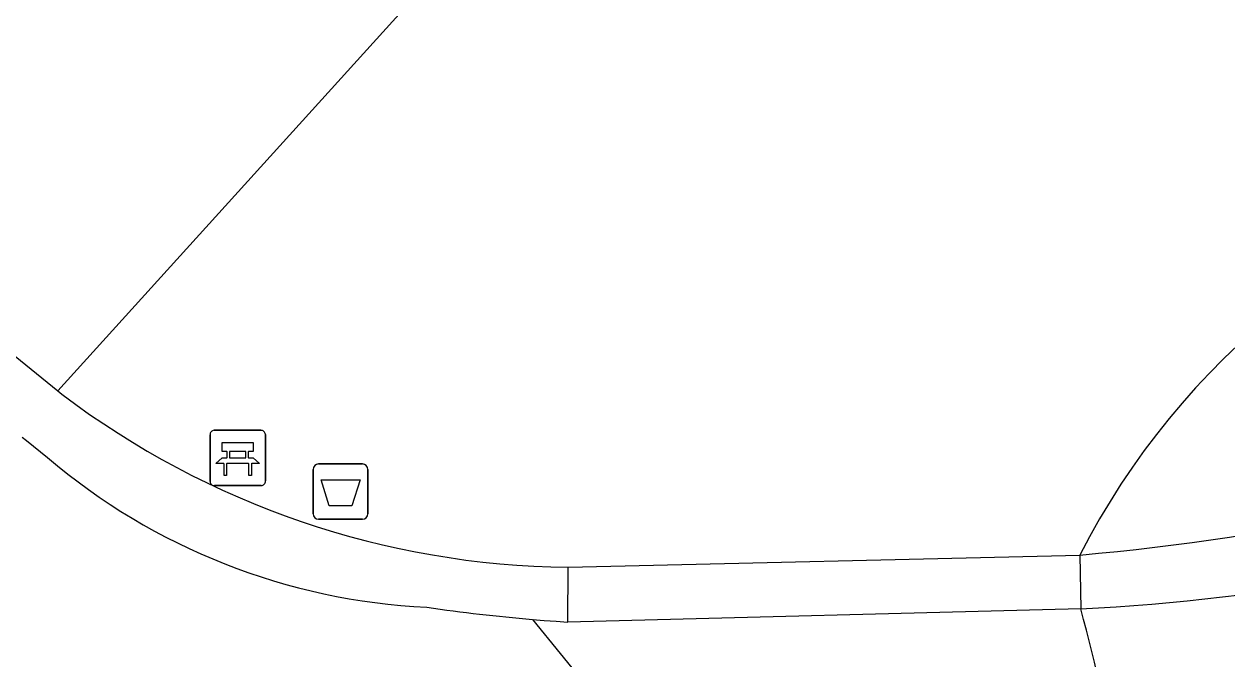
# Model space of a CAD drawing. Extents: x 156414 to 157775, y 382335 to 383765.
# Drawn here: x 157058.34 to 157080.06, y 382575.28 to 382586.76 of the extents above; entities that cross this region are included whole.
import ezdxf

# ---------------------------------------------------------------- set-up
doc = ezdxf.new("R2010")
doc.units = 0
for name, color, linetype in [('IMGEO_Afvalbak', 7, 'Continuous'), ('IMGEO_Bank', 7, 'Continuous'), ('IMGEO_Groenvoorziening', 7, 'Continuous'), ('IMGEO_Voetpad_halfverhard', 7, 'Continuous')]:
    doc.layers.add(name, color=color, linetype=linetype)

msp = doc.modelspace()

# ---------------------------------------------------------------- linework, layer by layer
at = {"layer": 'IMGEO_Afvalbak'}
for p, q in [((157063.557, 382577.907), (157063.557, 382578.707)), ((157063.557, 382578.707), (157063.557, 382577.907)), ((157063.657, 382578.807), (157064.447, 382578.807)), ((157064.447, 382578.807), (157063.657, 382578.807)), ((157064.547, 382578.707), (157064.547, 382577.907)), ((157064.547, 382577.907), (157064.547, 382578.707)), ((157064.447, 382577.807), (157063.657, 382577.807)), ((157063.657, 382577.807), (157064.447, 382577.807))]:
    msp.add_line(p, q, dxfattribs=at)
msp.add_lwpolyline([(157063.7, 382578.521), (157064.404, 382578.521), (157064.255, 382578.051), (157063.849, 382578.051), (157063.7, 382578.521)], dxfattribs=at)
for centre, start, end in [((157063.657, 382578.707), 90, 180), ((157063.657, 382578.707), 90, 180), ((157064.447, 382578.707), 0, 90), ((157064.447, 382578.707), 360, 90), ((157063.657, 382577.907), 180, 270), ((157063.657, 382577.907), 180, 270), ((157064.447, 382577.907), 270, 0), ((157064.447, 382577.907), 270, 0)]:
    msp.add_arc(centre, 0.1, start, end, dxfattribs=at)
at = {"layer": 'IMGEO_Bank'}
for p, q in [((157061.695, 382578.491), (157061.695, 382579.332)), ((157061.695, 382579.332), (157061.695, 382578.491)), ((157061.77, 382579.416), (157062.611, 382579.416)), ((157062.611, 382579.416), (157061.77, 382579.416)), ((157062.695, 382579.341), (157062.695, 382578.5)), ((157062.695, 382578.5), (157062.695, 382579.341)), ((157062.004, 382578.922), (157062.004, 382579.028)), ((157062.048, 382579.028), (157062.048, 382578.922)), ((157062.336, 382579.034), (157062.054, 382579.034)), ((157062.054, 382578.916), (157062.336, 382578.916)), ((157062.342, 382578.922), (157062.342, 382579.028)), ((157062.386, 382579.028), (157062.386, 382578.922)), ((157062.392, 382578.814), (157061.999, 382578.814)), ((157062.62, 382578.416), (157061.779, 382578.416)), ((157061.779, 382578.416), (157062.62, 382578.416))]:
    msp.add_line(p, q, dxfattribs=at)
for points in [[(157061.998, 382579.034), (157061.912, 382579.034), (157061.912, 382579.195), (157062.475, 382579.195), (157062.475, 382579.034), (157062.392, 382579.034)], [(157061.942, 382578.814), (157061.8, 382578.814), (157061.912, 382578.916), (157061.998, 382578.916)], [(157062.392, 382578.916), (157062.475, 382578.916), (157062.587, 382578.814), (157062.448, 382578.814)], [(157061.992, 382578.807), (157061.992, 382578.6), (157061.949, 382578.6), (157061.949, 382578.807)], [(157062.442, 382578.807), (157062.442, 382578.6), (157062.398, 382578.6), (157062.398, 382578.807)]]:
    msp.add_lwpolyline(points, dxfattribs=at)
for centre, radius, start, end in [((157061.773, 382579.338), 0.0779, 92.4484, 184.2845), ((157061.773, 382579.338), 0.0779, 92.4484, 184.2845), ((157062.617, 382579.338), 0.0779, 2.4484, 94.2845), ((157062.617, 382579.338), 0.0779, 2.4484, 94.2845), ((157061.997, 382579.027), 0.00671, 2.8957, 87.1043), ((157061.997, 382578.923), 0.00671, 272.8957, 357.1043), ((157062.054, 382579.027), 0.00671, 92.8957, 177.1043), ((157062.054, 382578.923), 0.00671, 182.8957, 267.1043), ((157062.336, 382579.027), 0.00671, 2.8957, 87.1043), ((157062.336, 382578.923), 0.00671, 272.8957, 357.1043), ((157062.393, 382579.027), 0.00671, 92.8957, 177.1043), ((157062.393, 382578.923), 0.00671, 182.8957, 267.1043), ((157061.942, 382578.807), 0.00671, 2.8957, 87.1043), ((157061.999, 382578.807), 0.00671, 92.8957, 177.1043), ((157062.391, 382578.807), 0.00671, 2.8957, 87.1043), ((157062.448, 382578.807), 0.00671, 92.8957, 177.1043), ((157061.773, 382578.494), 0.0779, 182.4484, 274.2845), ((157061.773, 382578.494), 0.0779, 182.4484, 274.2845), ((157062.617, 382578.494), 0.0779, 272.4484, 4.2845), ((157062.617, 382578.494), 0.0779, 272.4484, 4.2845)]:
    msp.add_arc(centre, radius, start, end, dxfattribs=at)
at = {"layer": 'IMGEO_Groenvoorziening'}
for points in [[(157069.412, 382591.686), (157058.945, 382580.128)], [(157067.517, 382575.999), (157068.519, 382574.765)]]:
    msp.add_lwpolyline(points, dxfattribs=at)
for centre, radius, start, end in [((157089.672, 382570.9), 13.774, 104.1206, 152.9602), ((157050.205, 382568.641), 28.241, 2.637, 15.4985)]:
    msp.add_arc(centre, radius, start, end, dxfattribs=at)
at = {"layer": 'IMGEO_Voetpad_halfverhard'}
for points in [[(157051.486, 382586.188), (157058.945, 382580.128)], [(157058.945, 382580.128), (157059.021, 382580.066)], [(157058.303, 382579.294), (157058.384, 382579.229), (157058.76, 382578.925)], [(157068.162, 382576.94), (157077.404, 382577.162)], [(157077.404, 382577.162), (157077.419, 382576.187)], [(157068.157, 382575.949), (157068.162, 382576.94)], [(157077.419, 382576.187), (157068.157, 382575.949)], [(157067.517, 382575.999), (157067.73, 382575.981), (157067.944, 382575.964), (157068.157, 382575.949)]]:
    msp.add_lwpolyline(points, dxfattribs=at)
for centre, radius, start, end in [((157068.33, 382592.361), 15.421, 232.8669, 269.3742), ((157073.524, 382621.024), 44.033, 275.0551, 289.2316), ((157066.151, 382587.609), 11.404, 229.597, 267.294), ((157075.215, 382616.892), 40.765, 273.0986, 287.5461), ((157070.336, 382608.892), 33.014, 261.7753, 265.102)]:
    msp.add_arc(centre, radius, start, end, dxfattribs=at)

doc.saveas('drawing.dxf')
